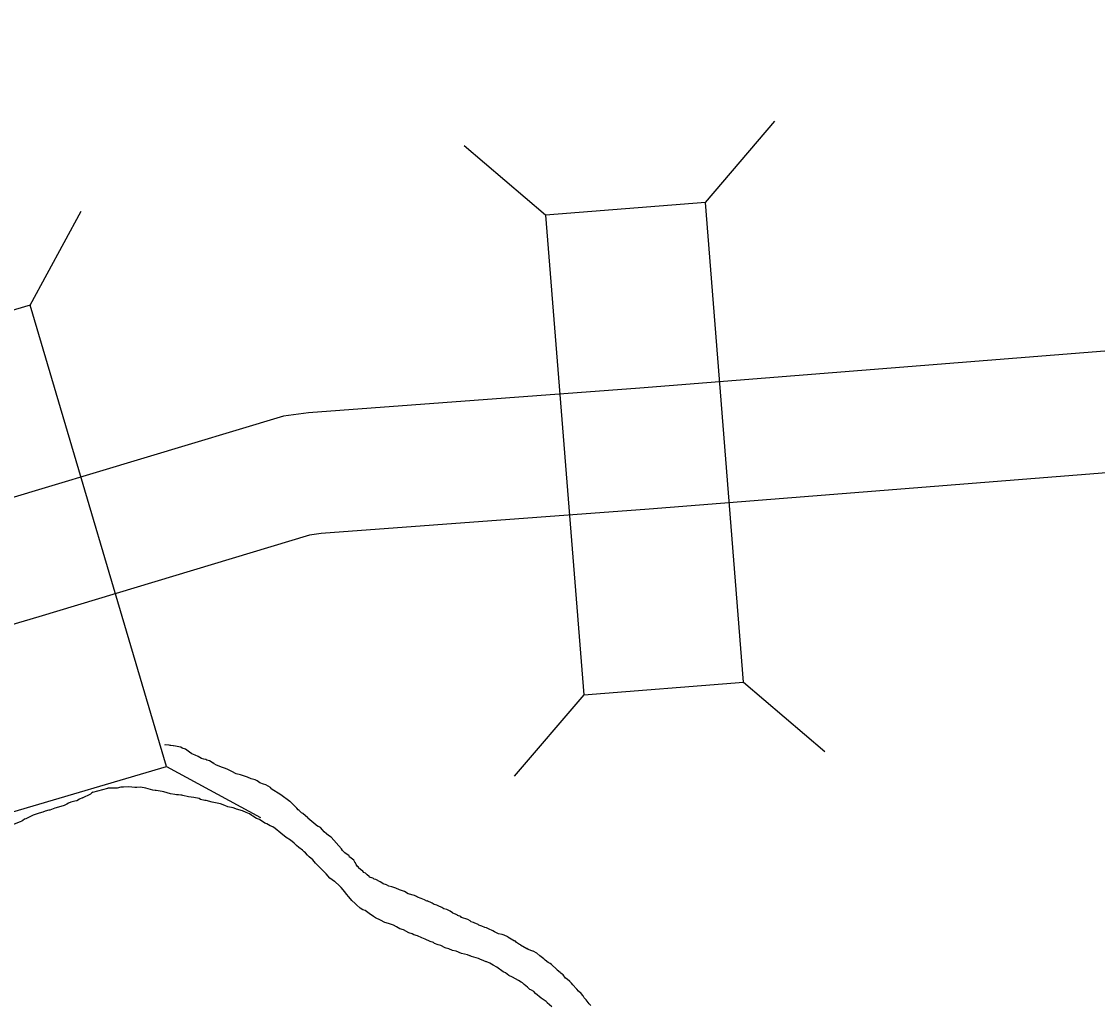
# Model space of a CAD drawing. Extents: x -939622 to -934222, y 1383701 to 1385301.
# Drawn here: x -936041.91 to -936033.94, y 1384207.15 to 1384214.43 of the extents above; entities that cross this region are included whole.
import ezdxf

# ---------------------------------------------------------------- set-up
doc = ezdxf.new("R2010")
doc.units = 0
for name, color, linetype in [('Level 15', 7, 'Continuous'), ('Level 20', 7, 'Continuous'), ('Level 9', 7, 'Continuous')]:
    doc.layers.add(name, color=color, linetype=linetype)

msp = doc.modelspace()

# ---------------------------------------------------------------- linework, layer by layer
at = {"layer": 'Level 15'}
for points in [[(-935995.123, 1384214.428), (-936000.214, 1384214.357), (-936000.3203, 1384214.3535), (-936004.4233, 1384214.2284), (-936007.337, 1384213.9849), (-936008.2353, 1384213.9101), (-936010.6309, 1384213.7048), (-936016.1671, 1384213.305), (-936024.0732, 1384212.7182), (-936024.4748, 1384212.6593), (-936031.4094, 1384212.1419), (-936032.1823, 1384212.1217), (-936037.3319, 1384211.7124), (-936039.788, 1384211.53), (-936039.9729, 1384211.5044), (-936042.0417, 1384210.8818), (-936044.7634, 1384210.0773), (-936048.9655, 1384208.7923), (-936049.2201, 1384208.7196), (-936051.2278, 1384208.1052)], [(-935995.1104, 1384213.5281), (-936000.1927, 1384213.4573), (-936000.2915, 1384213.4539), (-936004.3721, 1384213.3296), (-936007.2622, 1384213.0881), (-936008.1595, 1384213.0133), (-936010.56, 1384212.8076), (-936016.1013, 1384212.4074), (-936023.9745, 1384211.823), (-936024.3759, 1384211.7642), (-936031.3641, 1384211.2428), (-936032.1349, 1384211.2227), (-936037.2629, 1384210.8151), (-936039.6927, 1384210.6346), (-936039.7802, 1384210.6225), (-936041.7845, 1384210.0193), (-936044.5043, 1384209.2155), (-936048.7104, 1384207.9292), (-936048.9649, 1384207.8565), (-936050.9644, 1384207.2446)]]:
    msp.add_lwpolyline(points, dxfattribs=at)
at = {"layer": 'Level 20'}
for p, q in [((-936036.8464, 1384213.0872), (-936036.3325, 1384213.6898)), ((-936038.0307, 1384212.9931), (-936038.6333, 1384213.507)), ((-936041.8486, 1384212.3278), (-936041.4703, 1384213.0236)), ((-936036.564, 1384209.5344), (-936035.9614, 1384209.0205)), ((-936037.7483, 1384209.4403), (-936038.2622, 1384208.8376)), ((-936040.8384, 1384208.91), (-936040.1426, 1384208.5317))]:
    msp.add_line(p, q, dxfattribs=at)
for points in [[(-936036.564, 1384209.5344), (-936036.8464, 1384213.0872), (-936038.0307, 1384212.9931), (-936037.7483, 1384209.4403)], [(-936042.9879, 1384211.9911), (-936041.9776, 1384208.5733), (-936040.8384, 1384208.91), (-936041.8486, 1384212.3278)]]:
    msp.add_lwpolyline(points, close=True, dxfattribs=at)
at = {"layer": 'Level 9'}
for points in [[(-936040.0638, 1384208.747), (-936040.0696, 1384208.7538), (-936040.1032, 1384208.7737), (-936040.1214, 1384208.779), (-936040.1487, 1384208.7901), (-936040.1672, 1384208.8045), (-936040.1824, 1384208.81), (-936040.2126, 1384208.8179), (-936040.24, 1384208.832), (-936040.2915, 1384208.8482), (-936040.3217, 1384208.8562), (-936040.3552, 1384208.8731), (-936040.3887, 1384208.8899), (-936040.41, 1384208.8982), (-936040.4251, 1384208.9037), (-936040.4676, 1384208.9202), (-936040.4859, 1384208.9286), (-936040.4891, 1384208.9345), (-936040.4921, 1384208.9344), (-936040.5196, 1384208.9515), (-936040.5408, 1384208.9567), (-936040.547, 1384208.9625), (-936040.562, 1384208.965), (-936040.5802, 1384208.9704), (-936040.6046, 1384208.9846), (-936040.6259, 1384208.9928), (-936040.6502, 1384209.004), (-936040.6686, 1384209.0154), (-936040.6993, 1384209.0384), (-936040.7235, 1384209.0465), (-936040.7327, 1384209.0522), (-936040.7478, 1384209.0547), (-936040.7719, 1384209.0599), (-936040.787, 1384209.0624), (-936040.79, 1384209.0622), (-936040.808, 1384209.0646), (-936040.811, 1384209.0645), (-936040.8201, 1384209.0672), (-936040.8471, 1384209.0693), (-936040.8539, 1384209.069)], [(-936041.462, 1384208.6771), (-936041.4008, 1384208.707)], [(-936041.3855, 1384208.719), (-936041.3917, 1384208.7137), (-936041.4004, 1384208.7074), (-936041.4008, 1384208.707)], [(-936041.3855, 1384208.719), (-936041.2743, 1384208.7495)], [(-936040.675, 1384208.6846), (-936040.7173, 1384208.6951), (-936040.7264, 1384208.6978), (-936040.7324, 1384208.6976), (-936040.7504, 1384208.7), (-936040.7654, 1384208.6995), (-936040.7774, 1384208.7021), (-936040.8105, 1384208.7069), (-936040.859, 1384208.7232), (-936040.8711, 1384208.7258), (-936040.9012, 1384208.7308), (-936040.9163, 1384208.7333), (-936040.9222, 1384208.7331), (-936040.9403, 1384208.7354), (-936040.9916, 1384208.7487), (-936041.0308, 1384208.7563), (-936041.0578, 1384208.7554), (-936041.0727, 1384208.7549), (-936041.0967, 1384208.757), (-936041.1208, 1384208.7592), (-936041.1567, 1384208.7579), (-936041.1746, 1384208.7573), (-936041.1776, 1384208.7572), (-936041.2043, 1384208.7503), (-936041.2581, 1384208.7484), (-936041.2743, 1384208.7495)], [(-936040.0638, 1384208.747), (-936039.9913, 1384208.7032), (-936039.9253, 1384208.6535)], [(-936041.462, 1384208.6771), (-936041.4829, 1384208.6684), (-936041.5034, 1384208.6557), (-936041.5183, 1384208.6522), (-936041.548, 1384208.6451), (-936041.5657, 1384208.6385), (-936041.5775, 1384208.6321), (-936041.5981, 1384208.6223), (-936041.6217, 1384208.6125), (-936041.6665, 1384208.6024)], [(-936038.2019, 1384207.3073), (-936038.2111, 1384207.313), (-936038.2324, 1384207.3243), (-936038.2752, 1384207.3498), (-936038.3025, 1384207.3609), (-936038.3272, 1384207.3811), (-936038.3455, 1384207.3894), (-936038.3916, 1384207.4239), (-936038.419, 1384207.438), (-936038.4434, 1384207.4521), (-936038.4648, 1384207.4634), (-936038.4708, 1384207.4632), (-936038.5042, 1384207.4771), (-936038.5133, 1384207.4798), (-936038.5285, 1384207.4882), (-936038.5799, 1384207.5015), (-936038.5891, 1384207.5072), (-936038.5921, 1384207.5071), (-936038.6103, 1384207.5154), (-936038.6526, 1384207.526), (-936038.6921, 1384207.5426), (-936038.7192, 1384207.5477), (-936038.7466, 1384207.5588), (-936038.7677, 1384207.564), (-936038.7738, 1384207.5668), (-936038.8073, 1384207.5837), (-936038.8255, 1384207.5891), (-936038.8528, 1384207.6001), (-936038.862, 1384207.6058), (-936038.8862, 1384207.614), (-936038.9227, 1384207.6308), (-936038.9471, 1384207.6419), (-936038.9805, 1384207.6558), (-936039.0077, 1384207.6639), (-936039.0199, 1384207.6695), (-936039.0441, 1384207.6776), (-936039.0838, 1384207.7003), (-936039.1111, 1384207.7083), (-936039.1355, 1384207.7225), (-936039.1569, 1384207.7338), (-936039.1933, 1384207.7476), (-936039.2205, 1384207.7556), (-936039.254, 1384207.7725), (-936039.2905, 1384207.7892), (-936039.3058, 1384207.7977), (-936039.3365, 1384207.8207), (-936039.3673, 1384207.8437), (-936039.3854, 1384207.849), (-936039.4038, 1384207.8604), (-936039.4317, 1384207.8865), (-936039.4409, 1384207.8952), (-936039.4657, 1384207.9184), (-936039.4876, 1384207.9446), (-936039.5062, 1384207.965), (-936039.5188, 1384207.9826), (-936039.5439, 1384208.0148), (-936039.5594, 1384208.0293), (-936039.5902, 1384208.0553), (-936039.5933, 1384208.0582), (-936039.6301, 1384208.0839), (-936039.6552, 1384208.1161), (-936039.7016, 1384208.1596), (-936039.7172, 1384208.1771), (-936039.7358, 1384208.1944), (-936039.7546, 1384208.2178), (-936039.7823, 1384208.2409), (-936039.7947, 1384208.2525), (-936039.8103, 1384208.27), (-936039.8196, 1384208.2787), (-936039.8319, 1384208.2903), (-936039.8596, 1384208.3103), (-936039.8751, 1384208.3248), (-936039.8936, 1384208.3422), (-936039.9214, 1384208.3653), (-936039.952, 1384208.3852), (-936039.992, 1384208.4169), (-936040.0352, 1384208.4515), (-936040.0505, 1384208.4629), (-936040.0718, 1384208.4712), (-936040.0962, 1384208.4854), (-936040.1114, 1384208.4909), (-936040.1512, 1384208.5165), (-936040.1724, 1384208.5248), (-936040.2, 1384208.5419), (-936040.2062, 1384208.5477), (-936040.2245, 1384208.5591), (-936040.2489, 1384208.5702), (-936040.2762, 1384208.5813), (-936040.3216, 1384208.5947), (-936040.3367, 1384208.6002), (-936040.3458, 1384208.6029), (-936040.385, 1384208.6106), (-936040.4064, 1384208.6218), (-936040.4397, 1384208.6327), (-936040.5, 1384208.6456), (-936040.5454, 1384208.6591), (-936040.5544, 1384208.6587), (-936040.5876, 1384208.6666), (-936040.5968, 1384208.6723), (-936040.6359, 1384208.6799), (-936040.675, 1384208.6846)], [(-936039.7921, 1384208.5291), (-936039.7923, 1384208.5291), (-936039.8294, 1384208.5608), (-936039.8385, 1384208.5665), (-936039.8571, 1384208.5839), (-936039.8633, 1384208.5897), (-936039.8727, 1384208.6014), (-936039.8851, 1384208.613), (-936039.8913, 1384208.6188), (-936039.9005, 1384208.6275), (-936039.9067, 1384208.6333), (-936039.9253, 1384208.6535)], [(-936041.7045, 1384208.5864), (-936041.7106, 1384208.5853), (-936041.7373, 1384208.5784), (-936041.755, 1384208.5718), (-936041.7817, 1384208.5648), (-936041.8261, 1384208.5483), (-936041.8614, 1384208.532), (-936041.882, 1384208.5223), (-936041.8909, 1384208.519), (-936041.9026, 1384208.5095), (-936041.9114, 1384208.5062), (-936041.9232, 1384208.4998), (-936041.9793, 1384208.4768), (-936042.006, 1384208.4699)], [(-936041.6665, 1384208.6024), (-936041.7045, 1384208.5864)], [(-936039.7921, 1384208.5291), (-936039.7182, 1384208.4684)], [(-936039.6181, 1384208.3859), (-936039.6381, 1384208.3992), (-936039.6535, 1384208.4107), (-936039.6719, 1384208.4251), (-936039.6844, 1384208.4397), (-936039.697, 1384208.4573), (-936039.7182, 1384208.4684)], [(-936039.6181, 1384208.3859), (-936039.5423, 1384208.3008)], [(-936039.4173, 1384208.1635), (-936039.4266, 1384208.1722), (-936039.433, 1384208.184), (-936039.4362, 1384208.1899), (-936039.4394, 1384208.1958), (-936039.4424, 1384208.1957), (-936039.4521, 1384208.2164), (-936039.4798, 1384208.2394), (-936039.4828, 1384208.2393), (-936039.4861, 1384208.2482), (-936039.5169, 1384208.2712), (-936039.5355, 1384208.2886), (-936039.5419, 1384208.3004), (-936039.5423, 1384208.3008)], [(-936038.3103, 1384207.648), (-936038.3369, 1384207.6602), (-936038.3521, 1384207.6657), (-936038.3792, 1384207.6708), (-936038.4096, 1384207.6847), (-936038.4219, 1384207.6933), (-936038.4523, 1384207.7073), (-936038.4676, 1384207.7158), (-936038.4796, 1384207.7184), (-936038.5039, 1384207.7265), (-936038.5251, 1384207.7348), (-936038.5313, 1384207.7406), (-936038.5587, 1384207.7517), (-936038.5647, 1384207.7545), (-936038.5829, 1384207.7598), (-936038.5891, 1384207.7656), (-936038.6074, 1384207.777), (-936038.6528, 1384207.7904), (-936038.6591, 1384207.7992), (-936038.6834, 1384207.8074), (-936038.6864, 1384207.8103), (-936038.7169, 1384207.8243), (-936038.72, 1384207.8272), (-936038.7383, 1384207.8386), (-936038.7627, 1384207.8497), (-936038.7838, 1384207.855), (-936038.7992, 1384207.8665), (-936038.8265, 1384207.8776), (-936038.8357, 1384207.8832), (-936038.8568, 1384207.8885), (-936038.8721, 1384207.897), (-936038.9086, 1384207.9138), (-936038.9116, 1384207.9137), (-936038.9269, 1384207.9221), (-936038.9512, 1384207.9333), (-936038.9784, 1384207.9414), (-936038.9876, 1384207.9471), (-936039.0029, 1384207.9555), (-936039.0482, 1384207.966), (-936039.0757, 1384207.9831), (-936039.1121, 1384207.9968), (-936039.1394, 1384208.0079), (-936039.1698, 1384208.0188), (-936039.1909, 1384208.0241), (-936039.2092, 1384208.0325), (-936039.2334, 1384208.0407), (-936039.2427, 1384208.0494), (-936039.2549, 1384208.0549), (-936039.2884, 1384208.0718), (-936039.3005, 1384208.0744), (-936039.3066, 1384208.0802), (-936039.3097, 1384208.0831), (-936039.334, 1384208.0913), (-936039.3341, 1384208.0943), (-936039.3371, 1384208.0941), (-936039.3525, 1384208.1086), (-936039.3649, 1384208.1202), (-936039.3771, 1384208.1258), (-936039.3834, 1384208.1346), (-936039.4017, 1384208.146), (-936039.4172, 1384208.1605), (-936039.4173, 1384208.1635)], [(-936038.3103, 1384207.648), (-936038.2617, 1384207.6195)], [(-936038.2165, 1384207.5887), (-936038.2237, 1384207.592), (-936038.2452, 1384207.6063), (-936038.2545, 1384207.615), (-936038.2617, 1384207.6195)], [(-936038.2165, 1384207.5887), (-936038.169, 1384207.561)], [(-936037.9868, 1384207.4424), (-936037.9972, 1384207.4497), (-936038.0125, 1384207.4582), (-936038.0341, 1384207.4754), (-936038.0433, 1384207.4841), (-936038.0741, 1384207.5071), (-936038.0957, 1384207.5274), (-936038.1232, 1384207.5415), (-936038.1262, 1384207.5414), (-936038.1596, 1384207.5552), (-936038.1688, 1384207.5609), (-936038.169, 1384207.561)], [(-936037.9868, 1384207.4424), (-936037.9473, 1384207.4054)], [(-936037.8296, 1384207.2939), (-936037.8395, 1384207.3049), (-936037.8519, 1384207.3165), (-936037.8704, 1384207.3339), (-936037.8827, 1384207.3425), (-936037.9015, 1384207.3659), (-936037.9077, 1384207.3717), (-936037.917, 1384207.3804), (-936037.9231, 1384207.3831), (-936037.9446, 1384207.4004), (-936037.9473, 1384207.4054)], [(-936038.0179, 1384207.1612), (-936038.0264, 1384207.1692), (-936038.0632, 1384207.1949), (-936038.1064, 1384207.2295), (-936038.1188, 1384207.2441), (-936038.1341, 1384207.2526), (-936038.1402, 1384207.2554), (-936038.1463, 1384207.2582), (-936038.1648, 1384207.2755), (-936038.1895, 1384207.2957), (-936038.2019, 1384207.3073)], [(-936037.8296, 1384207.2939), (-936037.8015, 1384207.2642)], [(-936037.7524, 1384207.2118), (-936037.768, 1384207.2293), (-936037.7866, 1384207.2467), (-936037.7991, 1384207.2613), (-936037.8015, 1384207.2642)], [(-936037.696, 1384207.1386), (-936037.7085, 1384207.1532), (-936037.7304, 1384207.1825), (-936037.7459, 1384207.197), (-936037.7524, 1384207.2118)], [(-936038.0179, 1384207.1612), (-936037.9853, 1384207.1333)]]:
    msp.add_lwpolyline(points, dxfattribs=at)

doc.saveas('drawing.dxf')
